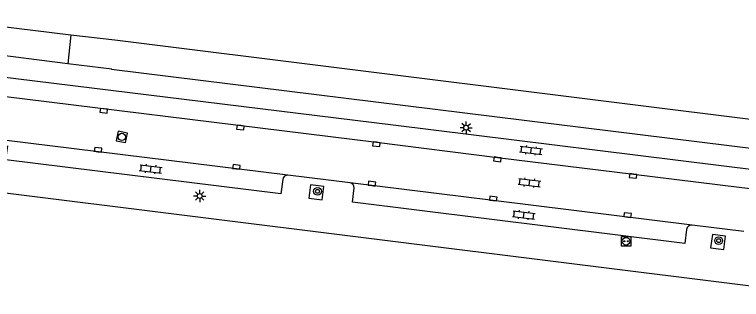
# Model space of a CAD drawing. Extents: x 131000 to 133014, y 396499 to 399001.
# Drawn here: x 132167.8 to 132242.9, y 397081.1 to 397110.6 of the extents above; entities that cross this region are included whole.
import ezdxf

# ---------------------------------------------------------------- set-up
doc = ezdxf.new("R2010")
doc.units = 0
for name, color, linetype in [('gg-afsc-hekwerk', 7, 'Continuous'), ('gg-knt-verharding', 7, 'Continuous'), ('gg-knt-verharding nz', 7, 'Continuous'), ('gt-grn-groengrens', 7, 'Continuous'), ('gt-symb-boom', 7, 'Continuous'), ('gt-symb-klinker verharding', 7, 'Continuous'), ('gt-symb-kolk', 7, 'Continuous'), ('gt-symb-laadpunt elektrisch vervoer', 7, 'Continuous'), ('gt-symb-lichtmast', 7, 'Continuous'), ('gt-symb-rioolschacht', 7, 'Continuous')]:
    doc.layers.add(name, color=color, linetype=linetype)

# ---------------------------------------------------------------- blocks, each defined once
blk = doc.blocks.new('gt0-LMAST')
at = {"layer": 'gt-symb-lichtmast'}
for p, q in [((-0.182, 0.173), (-0.447, 0.438)), ((-0.005, 0.246), (-0.005, 0.621)), ((0.172, 0.173), (0.437, 0.438)), ((-0.255, -0.004), (-0.63, -0.004)), ((-0.182, -0.181), (-0.447, -0.446)), ((-0.005, -0.254), (-0.005, -0.629)), ((0.437, -0.446), (0.172, -0.181)), ((0.245, -0.004), (0.62, -0.004))]:
    blk.add_line(p, q, dxfattribs=at)
blk.add_circle((-0.005, -0.004), 0.25, dxfattribs=at)
blk = doc.blocks.new('gt0-KOLK')
at = {"layer": 'gt-symb-kolk'}
blk.add_lwpolyline([(0, 0), (0.375, 0), (0.375, 0.4), (-0.375, 0.4), (-0.375, 0), (0, 0)], dxfattribs=at)
blk = doc.blocks.new('gt0-KL1')
at = {"layer": 'gt-symb-klinker verharding'}
for p, q in [((-1.15, 0.3), (1.15, 0.3)), ((-1, -0.3), (-1, 0.3)), ((-0.5, 0.3), (-0.5, 0.45)), ((0, -0.3), (0, 0.3)), ((0.5, 0.3), (0.5, 0.45)), ((1, -0.3), (1, 0.3)), ((-1.15, -0.3), (1.15, -0.3)), ((-0.5, -0.45), (-0.5, -0.3)), ((0.5, -0.45), (0.5, -0.3))]:
    blk.add_line(p, q, dxfattribs=at)
blk = doc.blocks.new('gt0-BOOM')
at = {"layer": 'gt-symb-boom'}
for radius in [0.4, 0.2]:
    blk.add_circle((0, 0), radius, dxfattribs=at)
blk = doc.blocks.new('gt0-RS')
at = {"layer": 'gt-symb-rioolschacht'}
blk.add_lwpolyline([(-0.5, -0.5), (0.5, -0.5), (0.5, 0.5), (-0.5, 0.5)], close=True, dxfattribs=at)
blk.add_circle((0, 0), 0.375, dxfattribs=at)
blk = doc.blocks.new('gt0-LEV')
at = {"layer": 'gt-symb-laadpunt elektrisch vervoer'}
blk.add_lwpolyline([(-0.486, 0.501), (0.486, 0.501), (0.486, -0.499), (-0.486, -0.499)], close=True, dxfattribs=at)
for centre, radius in [((0, 0), 0.393), ((-0.186, 0), 0.0566), ((0.186, 0), 0.0566)]:
    blk.add_circle(centre, radius, dxfattribs=at)

msp = doc.modelspace()

# ---------------------------------------------------------------- linework, layer by layer
at = {"layer": 'gg-afsc-hekwerk'}
for p, q in [((132156.637, 397110.595), (132173.573, 397108.49)), ((132255.033, 397081.122), (132158.746, 397093.105))]:
    msp.add_line(p, q, dxfattribs=at)
msp.add_lwpolyline([(132173.573, 397108.49), (132178.136, 397107.975), (132249.94, 397099.015)], dxfattribs=at)
at = {"layer": 'gg-knt-verharding'}
for p, q in [((132206.902, 397099.174), (132248.125, 397094.07)), ((132202.47, 397093.187), (132196.03, 397093.979)), ((132243.183, 397088.169), (132237.815, 397088.823))]:
    msp.add_line(p, q, dxfattribs=at)
for points in [[(132159.835, 397103.443), (132159.985, 397104.936), (132206.902, 397099.174)], [(132195.485, 397093.522), (132195.28, 397092.063), (132166.845, 397095.552), (132167.042, 397097.021)], [(132198.203, 397091.6), (132199.558, 397091.413), (132199.733, 397092.807), (132198.366, 397092.983), (132198.203, 397091.6)], [(132237.245, 397088.375), (132237.059, 397086.915), (132202.692, 397091.18), (132202.862, 397092.676)], [(132239.735, 397086.45), (132241.116, 397086.286), (132241.286, 397087.682), (132239.919, 397087.859), (132239.735, 397086.45)]]:
    msp.add_lwpolyline(points, dxfattribs=at)
for centre, radius, start, end in [((132195.993, 397093.469), 0.511, 85.86341, 174.09842), ((132202.378, 397092.711), 0.485, 355.89749, 79.08782), ((132237.778, 397088.283), 0.541, 86.12515, 170.20706)]:
    msp.add_arc(centre, radius, start, end, dxfattribs=at)
at = {"layer": 'gg-knt-verharding nz'}
for p, q in [((132196.03, 397093.979), (132166.645, 397097.595)), ((132242.698, 397092.728), (132249.387, 397091.954))]:
    msp.add_line(p, q, dxfattribs=at)
for points in [[(132159.279, 397103.033), (132205.202, 397097.376), (132217.716, 397095.819), (132231.754, 397094.1), (132242.698, 397092.728)], [(132237.815, 397088.823), (132217.24, 397091.353), (132202.47, 397093.187)]]:
    msp.add_lwpolyline(points, dxfattribs=at)
at = {"layer": 'gt-grn-groengrens'}
for p, q in [((132173.573, 397108.49), (132173.266, 397105.508)), ((132173.266, 397105.508), (132155.73, 397107.69))]:
    msp.add_line(p, q, dxfattribs=at)
msp.add_lwpolyline([(132244.732, 397096.634), (132177.795, 397104.915), (132177.8, 397104.952), (132173.266, 397105.508)], dxfattribs=at)

# ---------------------------------------------------------------- block references
at = {"layer": 'gt-symb-boom'}
for p in [(132199.085, 397092.308), (132240.574, 397087.208)]:
    msp.add_blockref('gt0-BOOM', p, dxfattribs=at)
at = {"layer": 'gt-symb-klinker verharding'}
for p, rotation in [((132221.166, 397096.539), -6.776782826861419), ((132181.833, 397094.618), -7.068140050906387), ((132220.999, 397093.199), -6.776782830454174), ((132220.414, 397089.858), -6.776782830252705)]:
    msp.add_blockref('gt0-KL1', p, dxfattribs=dict(at, rotation=rotation))
at = {"layer": 'gt-symb-kolk'}
for p, rotation in [((132177.007, 397100.844), 172.93185994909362), ((132191.143, 397099.1), 172.9957407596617), ((132205.202, 397097.376), 172.9957407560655), ((132176.368, 397096.404), -7.004259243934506), ((132217.716, 397095.819), 172.8749836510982), ((132190.678, 397094.64), -7.004259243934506), ((132231.754, 397094.1), 172.9957407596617), ((132204.691, 397092.903), -7.068140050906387), ((132217.24, 397091.353), -7.00425924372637), ((132231.132, 397089.651), -7.068140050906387)]:
    msp.add_blockref('gt0-KOLK', p, dxfattribs=dict(at, rotation=rotation))
at = {"layer": 'gt-symb-laadpunt elektrisch vervoer'}
msp.add_blockref('gt0-LEV', (132231.001, 397087.143), dxfattribs=at)
at = {"layer": 'gt-symb-lichtmast'}
for p in [(132214.456, 397098.893), (132186.902, 397091.824)]:
    msp.add_blockref('gt0-LMAST', p, dxfattribs=at)
at = {"layer": 'gt-symb-rioolschacht', "rotation": 168.57767893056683}
msp.add_blockref('gt0-RS', (132178.852, 397097.932), dxfattribs=at)

doc.saveas('drawing.dxf')
